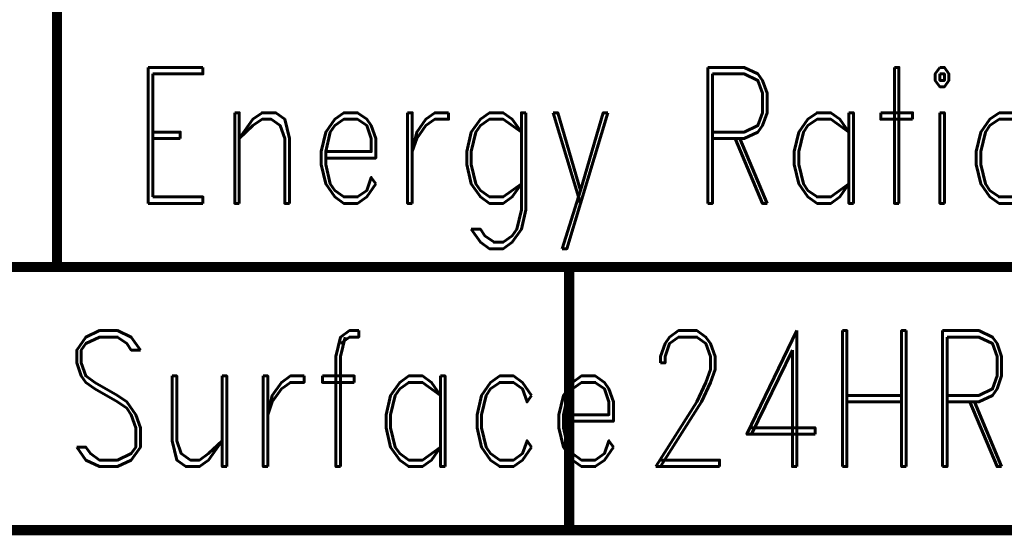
# Model space of a CAD drawing. Extents: x -2 to 113, y -136 to 16.
# Tile 516 of 541: x 87 to 97, y -11 to -6. Entities that reach past the tile are written whole.
import ezdxf
from ezdxf.enums import TextEntityAlignment as Align

# ---------------------------------------------------------------- set-up
doc = ezdxf.new("R2010")
doc.units = 0
doc.header["$MEASUREMENT"] = 0
doc.linetypes.add('SOLID', pattern=[0])
doc.layers.get('0').update_dxf_attribs({"linetype": 'SOLID'})
for name, color, linetype in [('1', 7, 'SOLID'), ('10', 7, 'SOLID'), ('11', 7, 'SOLID'), ('12', 7, 'SOLID'), ('13', 7, 'SOLID'), ('14', 7, 'SOLID'), ('15', 7, 'SOLID'), ('16', 7, 'SOLID'), ('17', 7, 'SOLID'), ('18', 7, 'SOLID'), ('19', 7, 'SOLID'), ('2', 7, 'SOLID'), ('20', 7, 'SOLID'), ('21', 7, 'SOLID'), ('22', 7, 'SOLID'), ('23', 7, 'SOLID'), ('24', 7, 'SOLID'), ('25', 7, 'SOLID'), ('26', 7, 'SOLID'), ('27', 7, 'SOLID'), ('28', 7, 'SOLID'), ('29', 7, 'SOLID'), ('3', 7, 'SOLID'), ('30', 7, 'SOLID'), ('31', 7, 'SOLID'), ('32', 7, 'SOLID'), ('33', 7, 'SOLID'), ('34', 7, 'SOLID'), ('35', 7, 'SOLID'), ('36', 7, 'SOLID'), ('37', 7, 'SOLID'), ('38', 7, 'SOLID'), ('39', 7, 'SOLID'), ('4', 7, 'SOLID'), ('40', 7, 'SOLID'), ('41', 7, 'SOLID'), ('42', 7, 'SOLID'), ('43', 7, 'SOLID'), ('44', 7, 'SOLID'), ('45', 7, 'SOLID'), ('46', 7, 'SOLID'), ('47', 7, 'SOLID'), ('48', 7, 'SOLID'), ('49', 7, 'SOLID'), ('5', 7, 'SOLID'), ('50', 7, 'SOLID'), ('51', 7, 'SOLID'), ('52', 7, 'SOLID'), ('53', 7, 'SOLID'), ('54', 7, 'SOLID'), ('55', 7, 'SOLID'), ('56', 7, 'SOLID'), ('57', 7, 'SOLID'), ('58', 7, 'SOLID'), ('59', 7, 'SOLID'), ('6', 7, 'SOLID'), ('60', 7, 'SOLID'), ('61', 7, 'SOLID'), ('62', 7, 'SOLID'), ('63', 7, 'SOLID'), ('64', 7, 'SOLID'), ('65', 7, 'SOLID'), ('66', 7, 'SOLID'), ('67', 7, 'SOLID'), ('68', 7, 'SOLID'), ('7', 7, 'SOLID'), ('8', 7, 'SOLID'), ('9', 7, 'SOLID')]:
    doc.layers.add(name, color=color, linetype=linetype)
doc.styles.add('ROMAND', font='romand', dxfattribs={"height": 1})

msp = doc.modelspace()

# ---------------------------------------------------------------- linework, layer by layer
at = {"color": 7, "linetype": 'SOLID', "const_width": 0.1029}
for points in [[(87.2825, -5.6385), (87.2825, -8.2856)], [(-0.2175, -8.2856), (111.5472, -8.2856)], [(92.4295, -8.2856), (92.4295, -10.9326)], [(-0.2175, -10.9326), (111.5472, -10.9326)]]:
    msp.add_lwpolyline(points, dxfattribs=at)
at = {"layer": '1', "color": 7, "linetype": 'SOLID', "const_width": 0.1029}
for points in [[(87.2825, -5.6385), (87.2825, -8.2856)], [(-0.2175, -8.2856), (111.5472, -8.2856)], [(92.4295, -8.2856), (92.4295, -10.9326)], [(-0.2175, -10.9326), (111.5472, -10.9326)]]:
    msp.add_lwpolyline(points, dxfattribs=at)
at = {"layer": '10', "color": 7, "linetype": 'SOLID', "const_width": 0.1029}
for points in [[(87.2825, -5.6385), (87.2825, -8.2856)], [(-0.2175, -8.2856), (111.5472, -8.2856)], [(92.4295, -8.2856), (92.4295, -10.9326)], [(-0.2175, -10.9326), (111.5472, -10.9326)]]:
    msp.add_lwpolyline(points, dxfattribs=at)
at = {"layer": '11', "color": 7, "linetype": 'SOLID', "const_width": 0.1029}
for points in [[(87.2825, -5.6385), (87.2825, -8.2856)], [(-0.2175, -8.2856), (111.5472, -8.2856)], [(92.4295, -8.2856), (92.4295, -10.9326)], [(-0.2175, -10.9326), (111.5472, -10.9326)]]:
    msp.add_lwpolyline(points, dxfattribs=at)
at = {"layer": '12', "color": 7, "linetype": 'SOLID', "const_width": 0.1029}
for points in [[(87.2825, -5.6385), (87.2825, -8.2856)], [(-0.2175, -8.2856), (111.5472, -8.2856)], [(92.4295, -8.2856), (92.4295, -10.9326)], [(-0.2175, -10.9326), (111.5472, -10.9326)]]:
    msp.add_lwpolyline(points, dxfattribs=at)
at = {"layer": '13', "color": 7, "linetype": 'SOLID', "const_width": 0.1029}
for points in [[(87.2825, -5.6385), (87.2825, -8.2856)], [(-0.2175, -8.2856), (111.5472, -8.2856)], [(92.4295, -8.2856), (92.4295, -10.9326)], [(-0.2175, -10.9326), (111.5472, -10.9326)]]:
    msp.add_lwpolyline(points, dxfattribs=at)
at = {"layer": '14', "color": 7, "linetype": 'SOLID', "const_width": 0.1029}
for points in [[(87.2825, -5.6385), (87.2825, -8.2856)], [(-0.2175, -8.2856), (111.5472, -8.2856)], [(92.4295, -8.2856), (92.4295, -10.9326)], [(-0.2175, -10.9326), (111.5472, -10.9326)]]:
    msp.add_lwpolyline(points, dxfattribs=at)
at = {"layer": '15', "color": 7, "linetype": 'SOLID', "const_width": 0.1029}
for points in [[(87.2825, -5.6385), (87.2825, -8.2856)], [(-0.2175, -8.2856), (111.5472, -8.2856)], [(92.4295, -8.2856), (92.4295, -10.9326)], [(-0.2175, -10.9326), (111.5472, -10.9326)]]:
    msp.add_lwpolyline(points, dxfattribs=at)
at = {"layer": '16', "color": 7, "linetype": 'SOLID', "const_width": 0.1029}
for points in [[(87.2825, -5.6385), (87.2825, -8.2856)], [(-0.2175, -8.2856), (111.5472, -8.2856)], [(92.4295, -8.2856), (92.4295, -10.9326)], [(-0.2175, -10.9326), (111.5472, -10.9326)]]:
    msp.add_lwpolyline(points, dxfattribs=at)
at = {"layer": '17', "color": 7, "linetype": 'SOLID', "const_width": 0.1029}
for points in [[(87.2825, -5.6385), (87.2825, -8.2856)], [(-0.2175, -8.2856), (111.5472, -8.2856)], [(92.4295, -8.2856), (92.4295, -10.9326)], [(-0.2175, -10.9326), (111.5472, -10.9326)]]:
    msp.add_lwpolyline(points, dxfattribs=at)
at = {"layer": '18', "color": 7, "linetype": 'SOLID', "const_width": 0.1029}
for points in [[(87.2825, -5.6385), (87.2825, -8.2856)], [(-0.2175, -8.2856), (111.5472, -8.2856)], [(92.4295, -8.2856), (92.4295, -10.9326)], [(-0.2175, -10.9326), (111.5472, -10.9326)]]:
    msp.add_lwpolyline(points, dxfattribs=at)
at = {"layer": '19', "color": 7, "linetype": 'SOLID', "const_width": 0.1029}
for points in [[(87.2825, -5.6385), (87.2825, -8.2856)], [(-0.2175, -8.2856), (111.5472, -8.2856)], [(92.4295, -8.2856), (92.4295, -10.9326)], [(-0.2175, -10.9326), (111.5472, -10.9326)]]:
    msp.add_lwpolyline(points, dxfattribs=at)
at = {"layer": '2', "color": 7, "linetype": 'SOLID', "const_width": 0.1029}
for points in [[(87.2825, -5.6385), (87.2825, -8.2856)], [(-0.2175, -8.2856), (111.5472, -8.2856)], [(92.4295, -8.2856), (92.4295, -10.9326)], [(-0.2175, -10.9326), (111.5472, -10.9326)]]:
    msp.add_lwpolyline(points, dxfattribs=at)
at = {"layer": '20', "color": 7, "linetype": 'SOLID', "const_width": 0.1029}
for points in [[(87.2825, -5.6385), (87.2825, -8.2856)], [(-0.2175, -8.2856), (111.5472, -8.2856)], [(92.4295, -8.2856), (92.4295, -10.9326)], [(-0.2175, -10.9326), (111.5472, -10.9326)]]:
    msp.add_lwpolyline(points, dxfattribs=at)
at = {"layer": '21', "color": 7, "linetype": 'SOLID', "const_width": 0.1029}
for points in [[(87.2825, -5.6385), (87.2825, -8.2856)], [(-0.2175, -8.2856), (111.5472, -8.2856)], [(92.4295, -8.2856), (92.4295, -10.9326)], [(-0.2175, -10.9326), (111.5472, -10.9326)]]:
    msp.add_lwpolyline(points, dxfattribs=at)
at = {"layer": '22', "color": 7, "linetype": 'SOLID', "const_width": 0.1029}
for points in [[(87.2825, -5.6385), (87.2825, -8.2856)], [(-0.2175, -8.2856), (111.5472, -8.2856)], [(92.4295, -8.2856), (92.4295, -10.9326)], [(-0.2175, -10.9326), (111.5472, -10.9326)]]:
    msp.add_lwpolyline(points, dxfattribs=at)
at = {"layer": '23', "color": 7, "linetype": 'SOLID', "const_width": 0.1029}
for points in [[(87.2825, -5.6385), (87.2825, -8.2856)], [(-0.2175, -8.2856), (111.5472, -8.2856)], [(92.4295, -8.2856), (92.4295, -10.9326)], [(-0.2175, -10.9326), (111.5472, -10.9326)]]:
    msp.add_lwpolyline(points, dxfattribs=at)
at = {"layer": '24', "color": 7, "linetype": 'SOLID', "const_width": 0.1029}
for points in [[(87.2825, -5.6385), (87.2825, -8.2856)], [(-0.2175, -8.2856), (111.5472, -8.2856)], [(92.4295, -8.2856), (92.4295, -10.9326)], [(-0.2175, -10.9326), (111.5472, -10.9326)]]:
    msp.add_lwpolyline(points, dxfattribs=at)
at = {"layer": '25', "color": 7, "linetype": 'SOLID', "const_width": 0.1029}
for points in [[(87.2825, -5.6385), (87.2825, -8.2856)], [(-0.2175, -8.2856), (111.5472, -8.2856)], [(92.4295, -8.2856), (92.4295, -10.9326)], [(-0.2175, -10.9326), (111.5472, -10.9326)]]:
    msp.add_lwpolyline(points, dxfattribs=at)
at = {"layer": '26', "color": 7, "linetype": 'SOLID', "const_width": 0.1029}
for points in [[(87.2825, -5.6385), (87.2825, -8.2856)], [(-0.2175, -8.2856), (111.5472, -8.2856)], [(92.4295, -8.2856), (92.4295, -10.9326)], [(-0.2175, -10.9326), (111.5472, -10.9326)]]:
    msp.add_lwpolyline(points, dxfattribs=at)
at = {"layer": '27', "color": 7, "linetype": 'SOLID', "const_width": 0.1029}
for points in [[(87.2825, -5.6385), (87.2825, -8.2856)], [(-0.2175, -8.2856), (111.5472, -8.2856)], [(92.4295, -8.2856), (92.4295, -10.9326)], [(-0.2175, -10.9326), (111.5472, -10.9326)]]:
    msp.add_lwpolyline(points, dxfattribs=at)
at = {"layer": '28', "color": 7, "linetype": 'SOLID', "const_width": 0.1029}
for points in [[(87.2825, -5.6385), (87.2825, -8.2856)], [(-0.2175, -8.2856), (111.5472, -8.2856)], [(92.4295, -8.2856), (92.4295, -10.9326)], [(-0.2175, -10.9326), (111.5472, -10.9326)]]:
    msp.add_lwpolyline(points, dxfattribs=at)
at = {"layer": '29', "color": 7, "linetype": 'SOLID', "const_width": 0.1029}
for points in [[(87.2825, -5.6385), (87.2825, -8.2856)], [(-0.2175, -8.2856), (111.5472, -8.2856)], [(92.4295, -8.2856), (92.4295, -10.9326)], [(-0.2175, -10.9326), (111.5472, -10.9326)]]:
    msp.add_lwpolyline(points, dxfattribs=at)
at = {"layer": '3', "color": 7, "linetype": 'SOLID', "const_width": 0.1029}
for points in [[(87.2825, -5.6385), (87.2825, -8.2856)], [(-0.2175, -8.2856), (111.5472, -8.2856)], [(92.4295, -8.2856), (92.4295, -10.9326)], [(-0.2175, -10.9326), (111.5472, -10.9326)]]:
    msp.add_lwpolyline(points, dxfattribs=at)
at = {"layer": '30', "color": 7, "linetype": 'SOLID', "const_width": 0.1029}
for points in [[(87.2825, -5.6385), (87.2825, -8.2856)], [(-0.2175, -8.2856), (111.5472, -8.2856)], [(92.4295, -8.2856), (92.4295, -10.9326)], [(-0.2175, -10.9326), (111.5472, -10.9326)]]:
    msp.add_lwpolyline(points, dxfattribs=at)
at = {"layer": '31', "color": 7, "linetype": 'SOLID', "const_width": 0.1029}
for points in [[(87.2825, -5.6385), (87.2825, -8.2856)], [(-0.2175, -8.2856), (111.5472, -8.2856)], [(92.4295, -8.2856), (92.4295, -10.9326)], [(-0.2175, -10.9326), (111.5472, -10.9326)]]:
    msp.add_lwpolyline(points, dxfattribs=at)
at = {"layer": '32', "color": 7, "linetype": 'SOLID', "const_width": 0.1029}
for points in [[(87.2825, -5.6385), (87.2825, -8.2856)], [(-0.2175, -8.2856), (111.5472, -8.2856)], [(92.4295, -8.2856), (92.4295, -10.9326)], [(-0.2175, -10.9326), (111.5472, -10.9326)]]:
    msp.add_lwpolyline(points, dxfattribs=at)
at = {"layer": '33', "color": 7, "linetype": 'SOLID', "const_width": 0.1029}
for points in [[(87.2825, -5.6385), (87.2825, -8.2856)], [(-0.2175, -8.2856), (111.5472, -8.2856)], [(92.4295, -8.2856), (92.4295, -10.9326)], [(-0.2175, -10.9326), (111.5472, -10.9326)]]:
    msp.add_lwpolyline(points, dxfattribs=at)
at = {"layer": '34', "color": 7, "linetype": 'SOLID', "const_width": 0.1029}
for points in [[(87.2825, -5.6385), (87.2825, -8.2856)], [(-0.2175, -8.2856), (111.5472, -8.2856)], [(92.4295, -8.2856), (92.4295, -10.9326)], [(-0.2175, -10.9326), (111.5472, -10.9326)]]:
    msp.add_lwpolyline(points, dxfattribs=at)
at = {"layer": '35', "color": 7, "linetype": 'SOLID', "const_width": 0.1029}
for points in [[(87.2825, -5.6385), (87.2825, -8.2856)], [(-0.2175, -8.2856), (111.5472, -8.2856)], [(92.4295, -8.2856), (92.4295, -10.9326)], [(-0.2175, -10.9326), (111.5472, -10.9326)]]:
    msp.add_lwpolyline(points, dxfattribs=at)
at = {"layer": '36', "color": 7, "linetype": 'SOLID', "const_width": 0.1029}
for points in [[(87.2825, -5.6385), (87.2825, -8.2856)], [(-0.2175, -8.2856), (111.5472, -8.2856)], [(92.4295, -8.2856), (92.4295, -10.9326)], [(-0.2175, -10.9326), (111.5472, -10.9326)]]:
    msp.add_lwpolyline(points, dxfattribs=at)
at = {"layer": '37', "color": 7, "linetype": 'SOLID', "const_width": 0.1029}
for points in [[(87.2825, -5.6385), (87.2825, -8.2856)], [(-0.2175, -8.2856), (111.5472, -8.2856)], [(92.4295, -8.2856), (92.4295, -10.9326)], [(-0.2175, -10.9326), (111.5472, -10.9326)]]:
    msp.add_lwpolyline(points, dxfattribs=at)
at = {"layer": '38', "color": 7, "linetype": 'SOLID', "const_width": 0.1029}
for points in [[(87.2825, -5.6385), (87.2825, -8.2856)], [(-0.2175, -8.2856), (111.5472, -8.2856)], [(92.4295, -8.2856), (92.4295, -10.9326)], [(-0.2175, -10.9326), (111.5472, -10.9326)]]:
    msp.add_lwpolyline(points, dxfattribs=at)
at = {"layer": '39', "color": 7, "linetype": 'SOLID', "const_width": 0.1029}
for points in [[(87.2825, -5.6385), (87.2825, -8.2856)], [(-0.2175, -8.2856), (111.5472, -8.2856)], [(92.4295, -8.2856), (92.4295, -10.9326)], [(-0.2175, -10.9326), (111.5472, -10.9326)]]:
    msp.add_lwpolyline(points, dxfattribs=at)
at = {"layer": '4', "color": 7, "linetype": 'SOLID', "const_width": 0.1029}
for points in [[(87.2825, -5.6385), (87.2825, -8.2856)], [(-0.2175, -8.2856), (111.5472, -8.2856)], [(92.4295, -8.2856), (92.4295, -10.9326)], [(-0.2175, -10.9326), (111.5472, -10.9326)]]:
    msp.add_lwpolyline(points, dxfattribs=at)
at = {"layer": '40', "color": 7, "linetype": 'SOLID', "const_width": 0.1029}
for points in [[(87.2825, -5.6385), (87.2825, -8.2856)], [(-0.2175, -8.2856), (111.5472, -8.2856)], [(92.4295, -8.2856), (92.4295, -10.9326)], [(-0.2175, -10.9326), (111.5472, -10.9326)]]:
    msp.add_lwpolyline(points, dxfattribs=at)
at = {"layer": '41', "color": 7, "linetype": 'SOLID', "const_width": 0.1029}
for points in [[(87.2825, -5.6385), (87.2825, -8.2856)], [(-0.2175, -8.2856), (111.5472, -8.2856)], [(92.4295, -8.2856), (92.4295, -10.9326)], [(-0.2175, -10.9326), (111.5472, -10.9326)]]:
    msp.add_lwpolyline(points, dxfattribs=at)
at = {"layer": '42', "color": 7, "linetype": 'SOLID', "const_width": 0.1029}
for points in [[(87.2825, -5.6385), (87.2825, -8.2856)], [(-0.2175, -8.2856), (111.5472, -8.2856)], [(92.4295, -8.2856), (92.4295, -10.9326)], [(-0.2175, -10.9326), (111.5472, -10.9326)]]:
    msp.add_lwpolyline(points, dxfattribs=at)
at = {"layer": '43', "color": 7, "linetype": 'SOLID', "const_width": 0.1029}
for points in [[(87.2825, -5.6385), (87.2825, -8.2856)], [(-0.2175, -8.2856), (111.5472, -8.2856)], [(92.4295, -8.2856), (92.4295, -10.9326)], [(-0.2175, -10.9326), (111.5472, -10.9326)]]:
    msp.add_lwpolyline(points, dxfattribs=at)
at = {"layer": '44', "color": 7, "linetype": 'SOLID', "const_width": 0.1029}
for points in [[(87.2825, -5.6385), (87.2825, -8.2856)], [(-0.2175, -8.2856), (111.5472, -8.2856)], [(92.4295, -8.2856), (92.4295, -10.9326)], [(-0.2175, -10.9326), (111.5472, -10.9326)]]:
    msp.add_lwpolyline(points, dxfattribs=at)
at = {"layer": '45', "color": 7, "linetype": 'SOLID', "const_width": 0.1029}
for points in [[(87.2825, -5.6385), (87.2825, -8.2856)], [(-0.2175, -8.2856), (111.5472, -8.2856)], [(92.4295, -8.2856), (92.4295, -10.9326)], [(-0.2175, -10.9326), (111.5472, -10.9326)]]:
    msp.add_lwpolyline(points, dxfattribs=at)
at = {"layer": '46', "color": 7, "linetype": 'SOLID', "const_width": 0.1029}
for points in [[(87.2825, -5.6385), (87.2825, -8.2856)], [(-0.2175, -8.2856), (111.5472, -8.2856)], [(92.4295, -8.2856), (92.4295, -10.9326)], [(-0.2175, -10.9326), (111.5472, -10.9326)]]:
    msp.add_lwpolyline(points, dxfattribs=at)
at = {"layer": '47', "color": 7, "linetype": 'SOLID', "const_width": 0.1029}
for points in [[(87.2825, -5.6385), (87.2825, -8.2856)], [(-0.2175, -8.2856), (111.5472, -8.2856)], [(92.4295, -8.2856), (92.4295, -10.9326)], [(-0.2175, -10.9326), (111.5472, -10.9326)]]:
    msp.add_lwpolyline(points, dxfattribs=at)
at = {"layer": '48', "color": 7, "linetype": 'SOLID', "const_width": 0.1029}
for points in [[(87.2825, -5.6385), (87.2825, -8.2856)], [(-0.2175, -8.2856), (111.5472, -8.2856)], [(92.4295, -8.2856), (92.4295, -10.9326)], [(-0.2175, -10.9326), (111.5472, -10.9326)]]:
    msp.add_lwpolyline(points, dxfattribs=at)
at = {"layer": '49', "color": 7, "linetype": 'SOLID', "const_width": 0.1029}
for points in [[(87.2825, -5.6385), (87.2825, -8.2856)], [(-0.2175, -8.2856), (111.5472, -8.2856)], [(92.4295, -8.2856), (92.4295, -10.9326)], [(-0.2175, -10.9326), (111.5472, -10.9326)]]:
    msp.add_lwpolyline(points, dxfattribs=at)
at = {"layer": '5', "color": 7, "linetype": 'SOLID', "const_width": 0.1029}
for points in [[(87.2825, -5.6385), (87.2825, -8.2856)], [(-0.2175, -8.2856), (111.5472, -8.2856)], [(92.4295, -8.2856), (92.4295, -10.9326)], [(-0.2175, -10.9326), (111.5472, -10.9326)]]:
    msp.add_lwpolyline(points, dxfattribs=at)
at = {"layer": '50', "color": 7, "linetype": 'SOLID', "const_width": 0.1029}
for points in [[(87.2825, -5.6385), (87.2825, -8.2856)], [(-0.2175, -8.2856), (111.5472, -8.2856)], [(92.4295, -8.2856), (92.4295, -10.9326)], [(-0.2175, -10.9326), (111.5472, -10.9326)]]:
    msp.add_lwpolyline(points, dxfattribs=at)
at = {"layer": '51', "color": 7, "linetype": 'SOLID', "const_width": 0.1029}
for points in [[(87.2825, -5.6385), (87.2825, -8.2856)], [(-0.2175, -8.2856), (111.5472, -8.2856)], [(92.4295, -8.2856), (92.4295, -10.9326)], [(-0.2175, -10.9326), (111.5472, -10.9326)]]:
    msp.add_lwpolyline(points, dxfattribs=at)
at = {"layer": '52', "color": 7, "linetype": 'SOLID', "const_width": 0.1029}
for points in [[(87.2825, -5.6385), (87.2825, -8.2856)], [(-0.2175, -8.2856), (111.5472, -8.2856)], [(92.4295, -8.2856), (92.4295, -10.9326)], [(-0.2175, -10.9326), (111.5472, -10.9326)]]:
    msp.add_lwpolyline(points, dxfattribs=at)
at = {"layer": '53', "color": 7, "linetype": 'SOLID', "const_width": 0.1029}
for points in [[(87.2825, -5.6385), (87.2825, -8.2856)], [(-0.2175, -8.2856), (111.5472, -8.2856)], [(92.4295, -8.2856), (92.4295, -10.9326)], [(-0.2175, -10.9326), (111.5472, -10.9326)]]:
    msp.add_lwpolyline(points, dxfattribs=at)
at = {"layer": '54', "color": 7, "linetype": 'SOLID', "const_width": 0.1029}
for points in [[(87.2825, -5.6385), (87.2825, -8.2856)], [(-0.2175, -8.2856), (111.5472, -8.2856)], [(92.4295, -8.2856), (92.4295, -10.9326)], [(-0.2175, -10.9326), (111.5472, -10.9326)]]:
    msp.add_lwpolyline(points, dxfattribs=at)
at = {"layer": '55', "color": 7, "linetype": 'SOLID', "const_width": 0.1029}
for points in [[(87.2825, -5.6385), (87.2825, -8.2856)], [(-0.2175, -8.2856), (111.5472, -8.2856)], [(92.4295, -8.2856), (92.4295, -10.9326)], [(-0.2175, -10.9326), (111.5472, -10.9326)]]:
    msp.add_lwpolyline(points, dxfattribs=at)
at = {"layer": '56', "color": 7, "linetype": 'SOLID', "const_width": 0.1029}
for points in [[(87.2825, -5.6385), (87.2825, -8.2856)], [(-0.2175, -8.2856), (111.5472, -8.2856)], [(92.4295, -8.2856), (92.4295, -10.9326)], [(-0.2175, -10.9326), (111.5472, -10.9326)]]:
    msp.add_lwpolyline(points, dxfattribs=at)
at = {"layer": '57', "color": 7, "linetype": 'SOLID', "const_width": 0.1029}
for points in [[(87.2825, -5.6385), (87.2825, -8.2856)], [(-0.2175, -8.2856), (111.5472, -8.2856)], [(92.4295, -8.2856), (92.4295, -10.9326)], [(-0.2175, -10.9326), (111.5472, -10.9326)]]:
    msp.add_lwpolyline(points, dxfattribs=at)
at = {"layer": '58', "color": 7, "linetype": 'SOLID', "const_width": 0.1029}
for points in [[(87.2825, -5.6385), (87.2825, -8.2856)], [(-0.2175, -8.2856), (111.5472, -8.2856)], [(92.4295, -8.2856), (92.4295, -10.9326)], [(-0.2175, -10.9326), (111.5472, -10.9326)]]:
    msp.add_lwpolyline(points, dxfattribs=at)
at = {"layer": '59', "color": 7, "linetype": 'SOLID', "const_width": 0.1029}
for points in [[(87.2825, -5.6385), (87.2825, -8.2856)], [(-0.2175, -8.2856), (111.5472, -8.2856)], [(92.4295, -8.2856), (92.4295, -10.9326)], [(-0.2175, -10.9326), (111.5472, -10.9326)]]:
    msp.add_lwpolyline(points, dxfattribs=at)
at = {"layer": '6', "color": 7, "linetype": 'SOLID', "const_width": 0.1029}
for points in [[(87.2825, -5.6385), (87.2825, -8.2856)], [(-0.2175, -8.2856), (111.5472, -8.2856)], [(92.4295, -8.2856), (92.4295, -10.9326)], [(-0.2175, -10.9326), (111.5472, -10.9326)]]:
    msp.add_lwpolyline(points, dxfattribs=at)
at = {"layer": '60', "color": 7, "linetype": 'SOLID', "const_width": 0.1029}
for points in [[(87.2825, -5.6385), (87.2825, -8.2856)], [(-0.2175, -8.2856), (111.5472, -8.2856)], [(92.4295, -8.2856), (92.4295, -10.9326)], [(-0.2175, -10.9326), (111.5472, -10.9326)]]:
    msp.add_lwpolyline(points, dxfattribs=at)
at = {"layer": '61', "color": 7, "linetype": 'SOLID', "const_width": 0.1029}
for points in [[(87.2825, -5.6385), (87.2825, -8.2856)], [(-0.2175, -8.2856), (111.5472, -8.2856)], [(92.4295, -8.2856), (92.4295, -10.9326)], [(-0.2175, -10.9326), (111.5472, -10.9326)]]:
    msp.add_lwpolyline(points, dxfattribs=at)
at = {"layer": '62', "color": 7, "linetype": 'SOLID', "const_width": 0.1029}
for points in [[(87.2825, -5.6385), (87.2825, -8.2856)], [(-0.2175, -8.2856), (111.5472, -8.2856)], [(92.4295, -8.2856), (92.4295, -10.9326)], [(-0.2175, -10.9326), (111.5472, -10.9326)]]:
    msp.add_lwpolyline(points, dxfattribs=at)
at = {"layer": '63', "color": 7, "linetype": 'SOLID', "const_width": 0.1029}
for points in [[(87.2825, -5.6385), (87.2825, -8.2856)], [(-0.2175, -8.2856), (111.5472, -8.2856)], [(92.4295, -8.2856), (92.4295, -10.9326)], [(-0.2175, -10.9326), (111.5472, -10.9326)]]:
    msp.add_lwpolyline(points, dxfattribs=at)
at = {"layer": '64', "color": 7, "linetype": 'SOLID', "const_width": 0.1029}
for points in [[(87.2825, -5.6385), (87.2825, -8.2856)], [(-0.2175, -8.2856), (111.5472, -8.2856)], [(92.4295, -8.2856), (92.4295, -10.9326)], [(-0.2175, -10.9326), (111.5472, -10.9326)]]:
    msp.add_lwpolyline(points, dxfattribs=at)
at = {"layer": '65', "color": 7, "linetype": 'SOLID', "const_width": 0.1029}
for points in [[(87.2825, -5.6385), (87.2825, -8.2856)], [(-0.2175, -8.2856), (111.5472, -8.2856)], [(92.4295, -8.2856), (92.4295, -10.9326)], [(-0.2175, -10.9326), (111.5472, -10.9326)]]:
    msp.add_lwpolyline(points, dxfattribs=at)
at = {"layer": '66', "color": 7, "linetype": 'SOLID', "const_width": 0.1029}
for points in [[(87.2825, -5.6385), (87.2825, -8.2856)], [(-0.2175, -8.2856), (111.5472, -8.2856)], [(92.4295, -8.2856), (92.4295, -10.9326)], [(-0.2175, -10.9326), (111.5472, -10.9326)]]:
    msp.add_lwpolyline(points, dxfattribs=at)
at = {"layer": '67', "color": 7, "linetype": 'SOLID', "const_width": 0.1029}
for points in [[(87.2825, -5.6385), (87.2825, -8.2856)], [(-0.2175, -8.2856), (111.5472, -8.2856)], [(92.4295, -8.2856), (92.4295, -10.9326)], [(-0.2175, -10.9326), (111.5472, -10.9326)]]:
    msp.add_lwpolyline(points, dxfattribs=at)
at = {"layer": '68', "color": 7, "linetype": 'SOLID', "const_width": 0.1029}
for points in [[(87.2825, -5.6385), (87.2825, -8.2856)], [(-0.2175, -8.2856), (111.5472, -8.2856)], [(92.4295, -8.2856), (92.4295, -10.9326)], [(-0.2175, -10.9326), (111.5472, -10.9326)]]:
    msp.add_lwpolyline(points, dxfattribs=at)
at = {"layer": '7', "color": 7, "linetype": 'SOLID', "const_width": 0.1029}
for points in [[(87.2825, -5.6385), (87.2825, -8.2856)], [(-0.2175, -8.2856), (111.5472, -8.2856)], [(92.4295, -8.2856), (92.4295, -10.9326)], [(-0.2175, -10.9326), (111.5472, -10.9326)]]:
    msp.add_lwpolyline(points, dxfattribs=at)
at = {"layer": '8', "color": 7, "linetype": 'SOLID', "const_width": 0.1029}
for points in [[(87.2825, -5.6385), (87.2825, -8.2856)], [(-0.2175, -8.2856), (111.5472, -8.2856)], [(92.4295, -8.2856), (92.4295, -10.9326)], [(-0.2175, -10.9326), (111.5472, -10.9326)]]:
    msp.add_lwpolyline(points, dxfattribs=at)
at = {"layer": '9', "color": 7, "linetype": 'SOLID', "const_width": 0.1029}
for points in [[(87.2825, -5.6385), (87.2825, -8.2856)], [(-0.2175, -8.2856), (111.5472, -8.2856)], [(92.4295, -8.2856), (92.4295, -10.9326)], [(-0.2175, -10.9326), (111.5472, -10.9326)]]:
    msp.add_lwpolyline(points, dxfattribs=at)

# ---------------------------------------------------------------- texts
at = {"color": 7, "style": 'ROMAND', "width": 0.78}
for s, height, p in [('Energy Ratio:', 1.367647, (88.0178, -6.962)), ('24HR', 1.36765, (93.1648, -9.6091))]:
    msp.add_text(s, height=height, dxfattribs=at).set_placement(p, align=Align.MIDDLE_LEFT)
at = {"layer": '1', "color": 7, "style": 'ROMAND', "width": 0.78}
for s, height, p in [('Energy Ratio:', 1.367647, (88.0178, -6.962)), ('24HR', 1.36765, (93.1648, -9.6091))]:
    msp.add_text(s, height=height, dxfattribs=at).set_placement(p, align=Align.MIDDLE_LEFT)
at = {"layer": '10', "color": 7, "style": 'ROMAND', "width": 0.78}
for s, height, p in [('Energy Ratio:', 1.367647, (88.0178, -6.962)), ('24HR', 1.36765, (93.1648, -9.6091))]:
    msp.add_text(s, height=height, dxfattribs=at).set_placement(p, align=Align.MIDDLE_LEFT)
at = {"layer": '11', "color": 7, "style": 'ROMAND', "width": 0.78}
for s, height, p in [('Energy Ratio:', 1.367647, (88.0178, -6.962)), ('24HR', 1.36765, (93.1648, -9.6091))]:
    msp.add_text(s, height=height, dxfattribs=at).set_placement(p, align=Align.MIDDLE_LEFT)
at = {"layer": '12', "color": 7, "style": 'ROMAND', "width": 0.78}
for s, height, p in [('Energy Ratio:', 1.367647, (88.0178, -6.962)), ('24HR', 1.36765, (93.1648, -9.6091))]:
    msp.add_text(s, height=height, dxfattribs=at).set_placement(p, align=Align.MIDDLE_LEFT)
at = {"layer": '13', "color": 7, "style": 'ROMAND', "width": 0.78}
for s, height, p in [('Energy Ratio:', 1.367647, (88.0178, -6.962)), ('24HR', 1.36765, (93.1648, -9.6091))]:
    msp.add_text(s, height=height, dxfattribs=at).set_placement(p, align=Align.MIDDLE_LEFT)
at = {"layer": '14', "color": 7, "style": 'ROMAND', "width": 0.78}
for s, height, p in [('Energy Ratio:', 1.367647, (88.0178, -6.962)), ('24HR', 1.36765, (93.1648, -9.6091))]:
    msp.add_text(s, height=height, dxfattribs=at).set_placement(p, align=Align.MIDDLE_LEFT)
at = {"layer": '15', "color": 7, "style": 'ROMAND', "width": 0.78}
for s, height, p in [('Energy Ratio:', 1.367647, (88.0178, -6.962)), ('24HR', 1.36765, (93.1648, -9.6091))]:
    msp.add_text(s, height=height, dxfattribs=at).set_placement(p, align=Align.MIDDLE_LEFT)
at = {"layer": '16', "color": 7, "style": 'ROMAND', "width": 0.78}
for s, height, p in [('Energy Ratio:', 1.367647, (88.0178, -6.962)), ('24HR', 1.36765, (93.1648, -9.6091))]:
    msp.add_text(s, height=height, dxfattribs=at).set_placement(p, align=Align.MIDDLE_LEFT)
at = {"layer": '17', "color": 7, "style": 'ROMAND', "width": 0.78}
for s, height, p in [('Energy Ratio:', 1.367647, (88.0178, -6.962)), ('24HR', 1.36765, (93.1648, -9.6091))]:
    msp.add_text(s, height=height, dxfattribs=at).set_placement(p, align=Align.MIDDLE_LEFT)
at = {"layer": '18', "color": 7, "style": 'ROMAND', "width": 0.78}
for s, height, p in [('Energy Ratio:', 1.367647, (88.0178, -6.962)), ('24HR', 1.36765, (93.1648, -9.6091))]:
    msp.add_text(s, height=height, dxfattribs=at).set_placement(p, align=Align.MIDDLE_LEFT)
at = {"layer": '19', "color": 7, "style": 'ROMAND', "width": 0.78}
for s, height, p in [('Energy Ratio:', 1.367647, (88.0178, -6.962)), ('24HR', 1.36765, (93.1648, -9.6091))]:
    msp.add_text(s, height=height, dxfattribs=at).set_placement(p, align=Align.MIDDLE_LEFT)
at = {"layer": '2', "color": 7, "style": 'ROMAND', "width": 0.78}
for s, height, p in [('Energy Ratio:', 1.367647, (88.0178, -6.962)), ('24HR', 1.36765, (93.1648, -9.6091))]:
    msp.add_text(s, height=height, dxfattribs=at).set_placement(p, align=Align.MIDDLE_LEFT)
at = {"layer": '20', "color": 7, "style": 'ROMAND', "width": 0.78}
for s, height, p in [('Energy Ratio:', 1.367647, (88.0178, -6.962)), ('24HR', 1.36765, (93.1648, -9.6091))]:
    msp.add_text(s, height=height, dxfattribs=at).set_placement(p, align=Align.MIDDLE_LEFT)
at = {"layer": '21', "color": 7, "style": 'ROMAND', "width": 0.78}
for s, height, p in [('Energy Ratio:', 1.367647, (88.0178, -6.962)), ('24HR', 1.36765, (93.1648, -9.6091))]:
    msp.add_text(s, height=height, dxfattribs=at).set_placement(p, align=Align.MIDDLE_LEFT)
at = {"layer": '22', "color": 7, "style": 'ROMAND', "width": 0.78}
for s, height, p in [('Energy Ratio:', 1.367647, (88.0178, -6.962)), ('24HR', 1.36765, (93.1648, -9.6091))]:
    msp.add_text(s, height=height, dxfattribs=at).set_placement(p, align=Align.MIDDLE_LEFT)
at = {"layer": '23', "color": 7, "style": 'ROMAND', "width": 0.78}
for s, height, p in [('Energy Ratio:', 1.367647, (88.0178, -6.962)), ('24HR', 1.36765, (93.1648, -9.6091))]:
    msp.add_text(s, height=height, dxfattribs=at).set_placement(p, align=Align.MIDDLE_LEFT)
at = {"layer": '24', "color": 7, "style": 'ROMAND', "width": 0.78}
for s, height, p in [('Energy Ratio:', 1.367647, (88.0178, -6.962)), ('24HR', 1.36765, (93.1648, -9.6091))]:
    msp.add_text(s, height=height, dxfattribs=at).set_placement(p, align=Align.MIDDLE_LEFT)
at = {"layer": '25', "color": 7, "style": 'ROMAND', "width": 0.78}
for s, height, p in [('Energy Ratio:', 1.367647, (88.0178, -6.962)), ('24HR', 1.36765, (93.1648, -9.6091))]:
    msp.add_text(s, height=height, dxfattribs=at).set_placement(p, align=Align.MIDDLE_LEFT)
at = {"layer": '26', "color": 7, "style": 'ROMAND', "width": 0.78}
for s, height, p in [('Energy Ratio:', 1.367647, (88.0178, -6.962)), ('24HR', 1.36765, (93.1648, -9.6091))]:
    msp.add_text(s, height=height, dxfattribs=at).set_placement(p, align=Align.MIDDLE_LEFT)
at = {"layer": '27', "color": 7, "style": 'ROMAND', "width": 0.78}
for s, height, p in [('Energy Ratio:', 1.367647, (88.0178, -6.962)), ('24HR', 1.36765, (93.1648, -9.6091))]:
    msp.add_text(s, height=height, dxfattribs=at).set_placement(p, align=Align.MIDDLE_LEFT)
at = {"layer": '28', "color": 7, "style": 'ROMAND', "width": 0.78}
for s, height, p in [('Energy Ratio:', 1.367647, (88.0178, -6.962)), ('24HR', 1.36765, (93.1648, -9.6091))]:
    msp.add_text(s, height=height, dxfattribs=at).set_placement(p, align=Align.MIDDLE_LEFT)
at = {"layer": '29', "color": 7, "style": 'ROMAND', "width": 0.78}
for s, height, p in [('Energy Ratio:', 1.367647, (88.0178, -6.962)), ('24HR', 1.36765, (93.1648, -9.6091))]:
    msp.add_text(s, height=height, dxfattribs=at).set_placement(p, align=Align.MIDDLE_LEFT)
at = {"layer": '3', "color": 7, "style": 'ROMAND', "width": 0.78}
for s, height, p in [('Energy Ratio:', 1.367647, (88.0178, -6.962)), ('24HR', 1.36765, (93.1648, -9.6091))]:
    msp.add_text(s, height=height, dxfattribs=at).set_placement(p, align=Align.MIDDLE_LEFT)
at = {"layer": '30', "color": 7, "style": 'ROMAND', "width": 0.78}
for s, height, p in [('Energy Ratio:', 1.367647, (88.0178, -6.962)), ('24HR', 1.36765, (93.1648, -9.6091))]:
    msp.add_text(s, height=height, dxfattribs=at).set_placement(p, align=Align.MIDDLE_LEFT)
at = {"layer": '31', "color": 7, "style": 'ROMAND', "width": 0.78}
for s, height, p in [('Energy Ratio:', 1.367647, (88.0178, -6.962)), ('24HR', 1.36765, (93.1648, -9.6091))]:
    msp.add_text(s, height=height, dxfattribs=at).set_placement(p, align=Align.MIDDLE_LEFT)
at = {"layer": '32', "color": 7, "style": 'ROMAND', "width": 0.78}
for s, height, p in [('Energy Ratio:', 1.367647, (88.0178, -6.962)), ('24HR', 1.36765, (93.1648, -9.6091))]:
    msp.add_text(s, height=height, dxfattribs=at).set_placement(p, align=Align.MIDDLE_LEFT)
at = {"layer": '33', "color": 7, "style": 'ROMAND', "width": 0.78}
for s, height, p in [('Energy Ratio:', 1.367647, (88.0178, -6.962)), ('24HR', 1.36765, (93.1648, -9.6091))]:
    msp.add_text(s, height=height, dxfattribs=at).set_placement(p, align=Align.MIDDLE_LEFT)
at = {"layer": '34', "color": 7, "style": 'ROMAND', "width": 0.78}
for s, height, p in [('Energy Ratio:', 1.367647, (88.0178, -6.962)), ('24HR', 1.36765, (93.1648, -9.6091))]:
    msp.add_text(s, height=height, dxfattribs=at).set_placement(p, align=Align.MIDDLE_LEFT)
at = {"layer": '35', "color": 7, "style": 'ROMAND', "width": 0.78}
for s, height, p in [('Energy Ratio:', 1.367647, (88.0178, -6.962)), ('24HR', 1.36765, (93.1648, -9.6091))]:
    msp.add_text(s, height=height, dxfattribs=at).set_placement(p, align=Align.MIDDLE_LEFT)
at = {"layer": '36', "color": 7, "style": 'ROMAND', "width": 0.78}
for s, height, p in [('Energy Ratio:', 1.367647, (88.0178, -6.962)), ('24HR', 1.36765, (93.1648, -9.6091))]:
    msp.add_text(s, height=height, dxfattribs=at).set_placement(p, align=Align.MIDDLE_LEFT)
at = {"layer": '37', "color": 7, "style": 'ROMAND', "width": 0.78}
for s, height, p in [('Energy Ratio:', 1.367647, (88.0178, -6.962)), ('24HR', 1.36765, (93.1648, -9.6091))]:
    msp.add_text(s, height=height, dxfattribs=at).set_placement(p, align=Align.MIDDLE_LEFT)
at = {"layer": '38', "color": 7, "style": 'ROMAND', "width": 0.78}
for s, height, p in [('Energy Ratio:', 1.367647, (88.0178, -6.962)), ('24HR', 1.36765, (93.1648, -9.6091))]:
    msp.add_text(s, height=height, dxfattribs=at).set_placement(p, align=Align.MIDDLE_LEFT)
at = {"layer": '39', "color": 7, "style": 'ROMAND', "width": 0.78}
for s, height, p in [('Energy Ratio:', 1.367647, (88.0178, -6.962)), ('24HR', 1.36765, (93.1648, -9.6091))]:
    msp.add_text(s, height=height, dxfattribs=at).set_placement(p, align=Align.MIDDLE_LEFT)
at = {"layer": '4', "color": 7, "style": 'ROMAND', "width": 0.78}
for s, height, p in [('Energy Ratio:', 1.367647, (88.0178, -6.962)), ('24HR', 1.36765, (93.1648, -9.6091))]:
    msp.add_text(s, height=height, dxfattribs=at).set_placement(p, align=Align.MIDDLE_LEFT)
at = {"layer": '40', "color": 7, "style": 'ROMAND', "width": 0.78}
for s, height, p in [('Energy Ratio:', 1.367647, (88.0178, -6.962)), ('24HR', 1.36765, (93.1648, -9.6091))]:
    msp.add_text(s, height=height, dxfattribs=at).set_placement(p, align=Align.MIDDLE_LEFT)
at = {"layer": '41', "color": 7, "style": 'ROMAND', "width": 0.78}
for s, height, p in [('Energy Ratio:', 1.367647, (88.0178, -6.962)), ('24HR', 1.36765, (93.1648, -9.6091))]:
    msp.add_text(s, height=height, dxfattribs=at).set_placement(p, align=Align.MIDDLE_LEFT)
at = {"layer": '42', "color": 7, "style": 'ROMAND', "width": 0.78}
for s, height, p in [('Energy Ratio:', 1.367647, (88.0178, -6.962)), ('24HR', 1.36765, (93.1648, -9.6091))]:
    msp.add_text(s, height=height, dxfattribs=at).set_placement(p, align=Align.MIDDLE_LEFT)
at = {"layer": '43', "color": 7, "style": 'ROMAND', "width": 0.78}
for s, height, p in [('Energy Ratio:', 1.367647, (88.0178, -6.962)), ('24HR', 1.36765, (93.1648, -9.6091))]:
    msp.add_text(s, height=height, dxfattribs=at).set_placement(p, align=Align.MIDDLE_LEFT)
at = {"layer": '44', "color": 7, "style": 'ROMAND', "width": 0.78}
for s, height, p in [('Energy Ratio:', 1.367647, (88.0178, -6.962)), ('24HR', 1.36765, (93.1648, -9.6091))]:
    msp.add_text(s, height=height, dxfattribs=at).set_placement(p, align=Align.MIDDLE_LEFT)
at = {"layer": '45', "color": 7, "style": 'ROMAND', "width": 0.78}
for s, height, p in [('Energy Ratio:', 1.367647, (88.0178, -6.962)), ('24HR', 1.36765, (93.1648, -9.6091))]:
    msp.add_text(s, height=height, dxfattribs=at).set_placement(p, align=Align.MIDDLE_LEFT)
at = {"layer": '46', "color": 7, "style": 'ROMAND', "width": 0.78}
for s, height, p in [('Energy Ratio:', 1.367647, (88.0178, -6.962)), ('24HR', 1.36765, (93.1648, -9.6091))]:
    msp.add_text(s, height=height, dxfattribs=at).set_placement(p, align=Align.MIDDLE_LEFT)
at = {"layer": '47', "color": 7, "style": 'ROMAND', "width": 0.78}
for s, height, p in [('Energy Ratio:', 1.367647, (88.0178, -6.962)), ('24HR', 1.36765, (93.1648, -9.6091))]:
    msp.add_text(s, height=height, dxfattribs=at).set_placement(p, align=Align.MIDDLE_LEFT)
at = {"layer": '48', "color": 7, "style": 'ROMAND', "width": 0.78}
for s, height, p in [('Energy Ratio:', 1.367647, (88.0178, -6.962)), ('24HR', 1.36765, (93.1648, -9.6091))]:
    msp.add_text(s, height=height, dxfattribs=at).set_placement(p, align=Align.MIDDLE_LEFT)
at = {"layer": '49', "color": 7, "style": 'ROMAND', "width": 0.78}
for s, height, p in [('Energy Ratio:', 1.367647, (88.0178, -6.962)), ('24HR', 1.36765, (93.1648, -9.6091))]:
    msp.add_text(s, height=height, dxfattribs=at).set_placement(p, align=Align.MIDDLE_LEFT)
at = {"layer": '5', "color": 7, "style": 'ROMAND', "width": 0.78}
for s, height, p in [('Energy Ratio:', 1.367647, (88.0178, -6.962)), ('24HR', 1.36765, (93.1648, -9.6091))]:
    msp.add_text(s, height=height, dxfattribs=at).set_placement(p, align=Align.MIDDLE_LEFT)
at = {"layer": '50', "color": 7, "style": 'ROMAND', "width": 0.78}
for s, height, p in [('Energy Ratio:', 1.367647, (88.0178, -6.962)), ('24HR', 1.36765, (93.1648, -9.6091))]:
    msp.add_text(s, height=height, dxfattribs=at).set_placement(p, align=Align.MIDDLE_LEFT)
at = {"layer": '51', "color": 7, "style": 'ROMAND', "width": 0.78}
for s, height, p in [('Energy Ratio:', 1.367647, (88.0178, -6.962)), ('24HR', 1.36765, (93.1648, -9.6091))]:
    msp.add_text(s, height=height, dxfattribs=at).set_placement(p, align=Align.MIDDLE_LEFT)
at = {"layer": '52', "color": 7, "style": 'ROMAND', "width": 0.78}
for s, height, p in [('Energy Ratio:', 1.367647, (88.0178, -6.962)), ('24HR', 1.36765, (93.1648, -9.6091))]:
    msp.add_text(s, height=height, dxfattribs=at).set_placement(p, align=Align.MIDDLE_LEFT)
at = {"layer": '53', "color": 7, "style": 'ROMAND', "width": 0.78}
for s, height, p in [('Energy Ratio:', 1.367647, (88.0178, -6.962)), ('24HR', 1.36765, (93.1648, -9.6091))]:
    msp.add_text(s, height=height, dxfattribs=at).set_placement(p, align=Align.MIDDLE_LEFT)
at = {"layer": '54', "color": 7, "style": 'ROMAND', "width": 0.78}
for s, height, p in [('Energy Ratio:', 1.367647, (88.0178, -6.962)), ('24HR', 1.36765, (93.1648, -9.6091))]:
    msp.add_text(s, height=height, dxfattribs=at).set_placement(p, align=Align.MIDDLE_LEFT)
at = {"layer": '55', "color": 7, "style": 'ROMAND', "width": 0.78}
for s, height, p in [('Energy Ratio:', 1.367647, (88.0178, -6.962)), ('24HR', 1.36765, (93.1648, -9.6091))]:
    msp.add_text(s, height=height, dxfattribs=at).set_placement(p, align=Align.MIDDLE_LEFT)
at = {"layer": '56', "color": 7, "style": 'ROMAND', "width": 0.78}
for s, height, p in [('Energy Ratio:', 1.367647, (88.0178, -6.962)), ('24HR', 1.36765, (93.1648, -9.6091))]:
    msp.add_text(s, height=height, dxfattribs=at).set_placement(p, align=Align.MIDDLE_LEFT)
at = {"layer": '57', "color": 7, "style": 'ROMAND', "width": 0.78}
for s, height, p in [('Energy Ratio:', 1.367647, (88.0178, -6.962)), ('Ground Surface', 1.367647, (81.4001, -9.6091)), ('24HR', 1.36765, (93.1648, -9.6091))]:
    msp.add_text(s, height=height, dxfattribs=at).set_placement(p, align=Align.MIDDLE_LEFT)
at = {"layer": '58', "color": 7, "style": 'ROMAND', "width": 0.78}
for s, height, p in [('Energy Ratio:', 1.367647, (88.0178, -6.962)), ('Ground Surface', 1.367647, (81.4001, -9.6091)), ('24HR', 1.36765, (93.1648, -9.6091))]:
    msp.add_text(s, height=height, dxfattribs=at).set_placement(p, align=Align.MIDDLE_LEFT)
at = {"layer": '59', "color": 7, "style": 'ROMAND', "width": 0.78}
for s, height, p in [('Energy Ratio:', 1.367647, (88.0178, -6.962)), ('24HR', 1.36765, (93.1648, -9.6091))]:
    msp.add_text(s, height=height, dxfattribs=at).set_placement(p, align=Align.MIDDLE_LEFT)
at = {"layer": '6', "color": 7, "style": 'ROMAND', "width": 0.78}
for s, height, p in [('Energy Ratio:', 1.367647, (88.0178, -6.962)), ('24HR', 1.36765, (93.1648, -9.6091))]:
    msp.add_text(s, height=height, dxfattribs=at).set_placement(p, align=Align.MIDDLE_LEFT)
at = {"layer": '60', "color": 7, "style": 'ROMAND', "width": 0.78}
for s, height, p in [('Energy Ratio:', 1.367647, (88.0178, -6.962)), ('24HR', 1.36765, (93.1648, -9.6091))]:
    msp.add_text(s, height=height, dxfattribs=at).set_placement(p, align=Align.MIDDLE_LEFT)
at = {"layer": '61', "color": 7, "style": 'ROMAND', "width": 0.78}
for s, height, p in [('Energy Ratio:', 1.367647, (88.0178, -6.962)), ('24HR', 1.36765, (93.1648, -9.6091))]:
    msp.add_text(s, height=height, dxfattribs=at).set_placement(p, align=Align.MIDDLE_LEFT)
at = {"layer": '62', "color": 7, "style": 'ROMAND', "width": 0.78}
for s, height, p in [('Energy Ratio:', 1.367647, (88.0178, -6.962)), ('24HR', 1.36765, (93.1648, -9.6091))]:
    msp.add_text(s, height=height, dxfattribs=at).set_placement(p, align=Align.MIDDLE_LEFT)
at = {"layer": '63', "color": 7, "style": 'ROMAND', "width": 0.78}
for s, height, p in [('Energy Ratio:', 1.367647, (88.0178, -6.962)), ('24HR', 1.36765, (93.1648, -9.6091))]:
    msp.add_text(s, height=height, dxfattribs=at).set_placement(p, align=Align.MIDDLE_LEFT)
at = {"layer": '64', "color": 7, "style": 'ROMAND', "width": 0.78}
for s, height, p in [('Energy Ratio:', 1.367647, (88.0178, -6.962)), ('24HR', 1.36765, (93.1648, -9.6091))]:
    msp.add_text(s, height=height, dxfattribs=at).set_placement(p, align=Align.MIDDLE_LEFT)
at = {"layer": '65', "color": 7, "style": 'ROMAND', "width": 0.78}
for s, height, p in [('Energy Ratio:', 1.367647, (88.0178, -6.962)), ('24HR', 1.36765, (93.1648, -9.6091))]:
    msp.add_text(s, height=height, dxfattribs=at).set_placement(p, align=Align.MIDDLE_LEFT)
at = {"layer": '66', "color": 7, "style": 'ROMAND', "width": 0.78}
for s, height, p in [('Energy Ratio:', 1.367647, (88.0178, -6.962)), ('24HR', 1.36765, (93.1648, -9.6091))]:
    msp.add_text(s, height=height, dxfattribs=at).set_placement(p, align=Align.MIDDLE_LEFT)
at = {"layer": '67', "color": 7, "style": 'ROMAND', "width": 0.78}
for s, height, p in [('Energy Ratio:', 1.367647, (88.0178, -6.962)), ('24HR', 1.36765, (93.1648, -9.6091))]:
    msp.add_text(s, height=height, dxfattribs=at).set_placement(p, align=Align.MIDDLE_LEFT)
at = {"layer": '68', "color": 7, "style": 'ROMAND', "width": 0.78}
for s, height, p in [('Energy Ratio:', 1.367647, (88.0178, -6.962)), ('24HR', 1.36765, (93.1648, -9.6091))]:
    msp.add_text(s, height=height, dxfattribs=at).set_placement(p, align=Align.MIDDLE_LEFT)
at = {"layer": '7', "color": 7, "style": 'ROMAND', "width": 0.78}
for s, height, p in [('Energy Ratio:', 1.367647, (88.0178, -6.962)), ('24HR', 1.36765, (93.1648, -9.6091))]:
    msp.add_text(s, height=height, dxfattribs=at).set_placement(p, align=Align.MIDDLE_LEFT)
at = {"layer": '8', "color": 7, "style": 'ROMAND', "width": 0.78}
for s, height, p in [('Energy Ratio:', 1.367647, (88.0178, -6.962)), ('24HR', 1.36765, (93.1648, -9.6091))]:
    msp.add_text(s, height=height, dxfattribs=at).set_placement(p, align=Align.MIDDLE_LEFT)
at = {"layer": '9', "color": 7, "style": 'ROMAND', "width": 0.78}
for s, height, p in [('Energy Ratio:', 1.367647, (88.0178, -6.962)), ('24HR', 1.36765, (93.1648, -9.6091))]:
    msp.add_text(s, height=height, dxfattribs=at).set_placement(p, align=Align.MIDDLE_LEFT)

doc.saveas('drawing.dxf')
